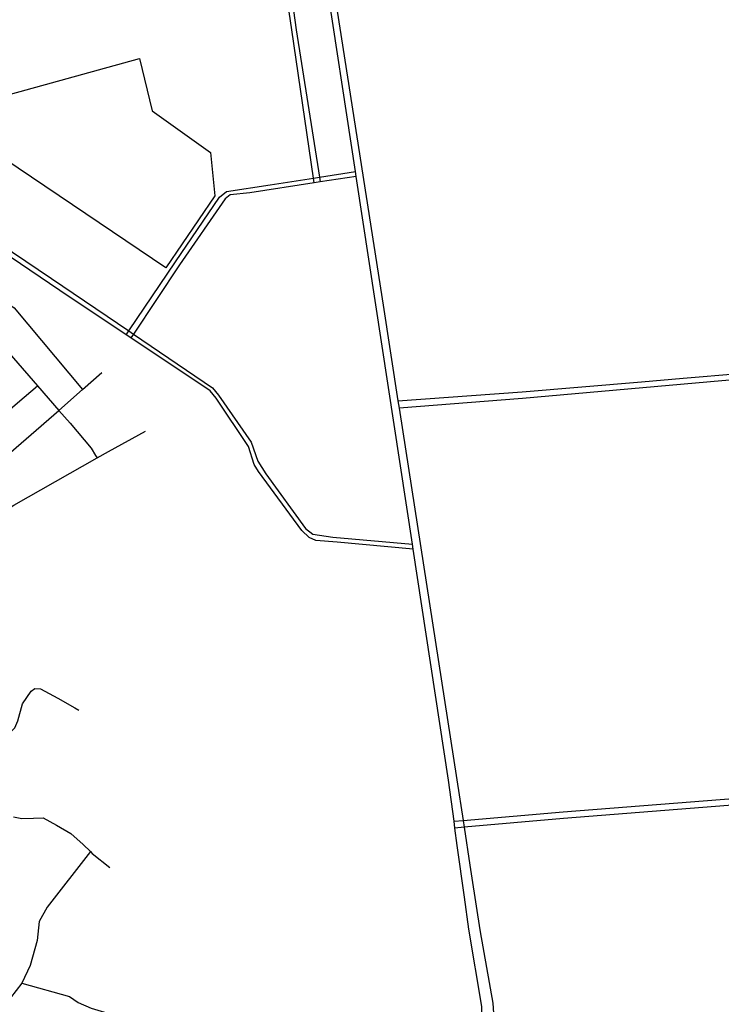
# Model space of a CAD drawing. Header units: millimetres. Extents: x 664923 to 767831, y 3118803 to 3207600.
# Tile 308 of 422: x 731955 to 733298, y 3161646 to 3163531. Entities that reach past the tile are written whole.
import ezdxf

# ---------------------------------------------------------------- set-up
doc = ezdxf.new("R2010")
doc.units = ezdxf.units.MM
for name, color, linetype in [('parks', 8, 'Continuous'), ('roads_2', 2, 'Continuous'), ('roads_3', 3, 'Continuous')]:
    doc.layers.add(name, color=color, linetype=linetype)

msp = doc.modelspace()

# ---------------------------------------------------------------- linework, layer by layer
at = {"layer": 'parks'}
msp.add_lwpolyline([(731798.9, 3163349.91), (732184.71, 3163456.06), (732208.73, 3163356.14), (732320.49, 3163276.62), (732328.93, 3163193.44), (732235.09, 3163055.72), (731798.9, 3163349.91)], close=True, dxfattribs=at)
at = {"layer": 'roads_2'}
for points in [[(732679.06, 3162801.04), (732916.71, 3162818.66), (733144.86, 3162837.27), (733224.97, 3162844.54), (733438.05, 3162862.47), (733451.4, 3162863.59), (733511.77, 3162868.66), (733895.24, 3162901.76), (734116.58, 3162920.8)], [(734118.44, 3162906.69), (733966.36, 3162893.09), (733633.33, 3162868.04), (733452.3, 3162852.72), (733438.89, 3162851.58), (733298.73, 3162839.72), (732917.24, 3162805.67), (732681.18, 3162787.38)], [(732786.38, 3161996.75), (732803.76, 3161998.23), (732995.46, 3162014.48), (733482.57, 3162053.07), (734076.62, 3162098.27), (735103.39, 3162163.66), (735444.03, 3162185.32), (735498.72, 3162188.52), (735765.49, 3162205.04)], [(735767.71, 3162192.71), (735498.41, 3162177.03), (735444.76, 3162173.77), (735045.74, 3162147.64), (734627.28, 3162121.39), (734102.32, 3162087.88), (733642.14, 3162052.7), (732995.7, 3162002.23), (732805.75, 3161985.28), (732788.17, 3161983.71)]]:
    msp.add_lwpolyline(points, dxfattribs=at)
at = {"layer": 'roads_3'}
for points in [[(732792.71, 3161950.47), (732788.17, 3161983.71), (732786.38, 3161996.75), (732775.62, 3162075.44), (732708.18, 3162517.64), (732706.79, 3162526.71), (732636.95, 3162984.63), (732599.31, 3163230.61), (732597.85, 3163240.1), (732538.41, 3163628.6), (732526.8, 3163686), (732520.99, 3163711.19), (732519.09, 3163719.35), (732515.59, 3163734.53), (732488.41, 3163843.68), (732479.97, 3163877.62), (732438.75, 3164031.75), (732429.45, 3164066.5), (732374.32, 3164272.7), (732302, 3164496.68), (732261.14, 3164617.36), (732232.28, 3164702.65)], [(732244.8, 3164711.61), (732285.14, 3164583.7), (732316.1, 3164485.79), (732385.25, 3164272.55), (732449.67, 3164034.98), (732492.29, 3163877.85), (732527.8, 3163735.75), (732531.81, 3163722.67), (732532.34, 3163719.67), (732533.28, 3163714.31), (732539.24, 3163686.78), (732549.96, 3163629.14), (732650.59, 3162984.08), (732679.06, 3162801.04), (732681.18, 3162787.38), (732791.78, 3162076.11), (732803.76, 3161998.23), (732805.75, 3161985.28), (732816.95, 3161912.41)], [(732519.06, 3163218.35), (732517.71, 3163227.47), (732476.16, 3163511), (732452.27, 3163671.06), (732449.19, 3163691.72)], [(732458.67, 3163694.29), (732461.9, 3163673.77), (732484.3, 3163511.43), (732528.9, 3163229.24), (732530.35, 3163220.07)], [(732708.18, 3162517.64), (732562.68, 3162530.87), (732521.84, 3162533.7), (732509.03, 3162539.75), (732495.1, 3162552.88), (732412.45, 3162666.26), (732404.1, 3162679.49), (732393.22, 3162714.1), (732331.19, 3162806.25), (732320.13, 3162820.39), (732168.16, 3162921.63), (732159.4, 3162927.46), (732032.22, 3163012.18), (731937.06, 3163076.58), (731795.76, 3163172.2), (731646.7, 3163273.8), (731545.22, 3163322.44), (731499.02, 3163341.87)], [(731508.81, 3163356.14), (731541.92, 3163336.37), (731560.61, 3163328.53), (731578.13, 3163321.18), (731624.41, 3163300.23), (731651.86, 3163281.58), (731800.59, 3163180.53), (731941.9, 3163085.52), (732016.49, 3163035.38), (732164.4, 3162934.87), (732173.04, 3162928.99), (732324.34, 3162826.18), (732335.51, 3162811.79), (732398.23, 3162722.37), (732411.19, 3162685.81), (732426.09, 3162661.48), (732502.44, 3162556.91), (732516.22, 3162545.83), (732554.79, 3162540.47), (732706.79, 3162526.71)], [(732159.4, 3162927.46), (732164.4, 3162934.87), (732253.55, 3163066.95), (732338.05, 3163191.24), (732350.91, 3163202.08), (732434.72, 3163214.4), (732517.71, 3163227.47), (732528.9, 3163229.24), (732597.85, 3163240.1)], [(732599.31, 3163230.61), (732530.35, 3163220.07), (732519.06, 3163218.35), (732395.83, 3163199.53), (732358.31, 3163195.55), (732348.4, 3163188.04), (732261.01, 3163061.41), (732173.04, 3162928.99), (732168.16, 3162921.63)], [(731771.68, 3163074.33), (731873.12, 3162963.19), (731905.11, 3162926.5), (731989.31, 3162829.94), (732030.41, 3162782.81), (732051.88, 3162758.18), (732092.16, 3162710.78)], [(731899.88, 3163010.9), (731944.81, 3162979.37), (732075.58, 3162822.75)], [(731703.95, 3162819.21), (731734.59, 3162783.43), (731792.01, 3162716.38), (731818.84, 3162685.03), (731861.04, 3162636.45), (732030.41, 3162782.81), (732075.58, 3162822.75), (732112.78, 3162855.62)], [(731778.91, 3162651.09), (731818.84, 3162685.03), (731862.82, 3162722.41), (731902.56, 3162756.2), (731951.12, 3162797.49), (731989.31, 3162829.94)], [(731685.96, 3162383.27), (731679.68, 3162390.73), (731674.13, 3162397.71), (731787.76, 3162490.13), (731866.27, 3162549.29), (731898.15, 3162572.72), (731944.25, 3162601.24), (732103.49, 3162692.01), (732125.46, 3162704.54), (732196.42, 3162743.03)], [(732092.16, 3162710.78), (732100.5, 3162696.86)], [(732100.5, 3162696.86), (732103.49, 3162692.01)], [(731853.85, 3162159.33), (731909.4, 3162157.68), (731931.66, 3162159.92), (731946.43, 3162175.2), (731952.18, 3162189.12), (731960.58, 3162221.68), (731977.59, 3162245.4), (731984.73, 3162250.94), (731995.59, 3162249.96), (732028.51, 3162232.01), (732060.83, 3162213.46), (732068.34, 3162209.5)], [(731943.52, 3162005.01), (731959.81, 3162001.95), (731981.68, 3162002.76), (732000.17, 3162003.13), (732026.11, 3161989), (732053.6, 3161973.03), (732077.04, 3161952.08), (732090.92, 3161938.52), (732094.36, 3161935.16), (732128.1, 3161908.04)], [(732806.24, 3161851.54), (732792.71, 3161950.47)], [(732090.92, 3161938.52), (732008.28, 3161832.26), (731992.61, 3161804.68), (731988.7, 3161768.52), (731975.76, 3161720.67), (731959.83, 3161686.96), (731938.01, 3161658.88), (731923.12, 3161630.94), (731873.16, 3161507.84)], [(732816.95, 3161912.41), (732831.56, 3161817.48)], [(732472.6, 3160710.25), (732477.77, 3160721.43), (732502.35, 3160844.86), (732516.58, 3160904.46), (732535.63, 3160957.15), (732585.68, 3161068.09), (732611.81, 3161118.26), (732650.25, 3161171.59), (732664.93, 3161191.95), (732738.65, 3161291.7), (732791.1, 3161382.37), (732819.29, 3161463.89), (732832.82, 3161524.47), (732840.56, 3161589.92), (732839.86, 3161642.22), (732814.65, 3161790.09), (732806.24, 3161851.54)], [(732831.56, 3161817.48), (732836.54, 3161785.1), (732860.83, 3161648.3), (732864.66, 3161590.4), (732861.49, 3161548.36), (732842.45, 3161461.03), (732809.67, 3161374.74), (732770.39, 3161295.34), (732690.6, 3161193.95), (732676.54, 3161174.19), (732649.63, 3161136.33), (732622, 3161094.14), (732588.52, 3161026.17), (732543.08, 3160919.31), (732528.84, 3160877.05), (732490.67, 3160707.86), (732485.4, 3160697.91)], [(731959.83, 3161686.96), (732051.02, 3161661.12), (732067.07, 3161649.92), (732091.97, 3161639.28), (732168.45, 3161616.22)]]:
    msp.add_lwpolyline(points, dxfattribs=at)

doc.saveas('drawing.dxf')
